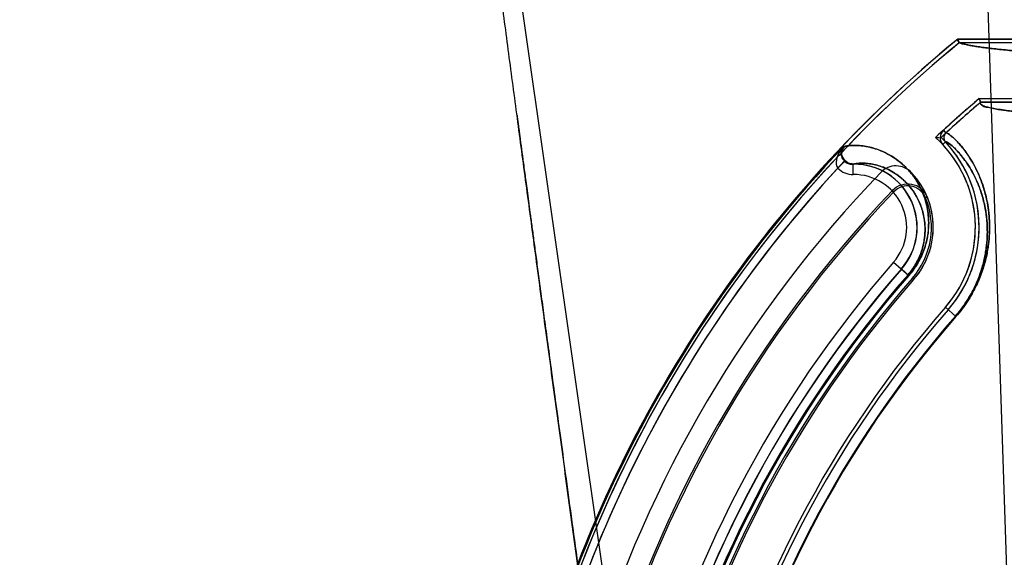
# Model space of a CAD drawing. Header units: millimetres. Extents: x 0 to 297, y 0 to 210.
# Tile 383 of 446: x 239.301 to 239.722, y 161.423 to 161.653. Entities that reach past the tile are written whole.
import ezdxf

# ---------------------------------------------------------------- set-up
doc = ezdxf.new("R2010")
doc.units = ezdxf.units.MM
doc.header["$LTSCALE"] = 16.335
doc.layers.get('0').update_dxf_attribs({"linetype": 'CONTINUOUS'})
for name, color, linetype in [('AXES_REF', 7, 'CONTINUOUS'), ('INTFCLR_1', 7, 'CONTINUOUS'), ('INTFCLR_144815', 7, 'CONTINUOUS'), ('INTFCLR_72935', 7, 'CONTINUOUS')]:
    doc.layers.add(name, color=color, linetype=linetype)

msp = doc.modelspace()

# ---------------------------------------------------------------- linework, layer by layer
at = {"color": 7, "linetype": 'Continuous'}
for radius in [8.7262453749, 8.7255, 8.6696226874]:
    msp.add_circle((241.415033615, 154.4105885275), radius, dxfattribs=at)
msp.add_arc((241.415033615, 154.4105885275), 8.64, 278.2771290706, 261.7228709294, dxfattribs=at)
at = {"layer": 'AXES_REF', "color": 9, "linetype": 'Continuous'}
msp.add_arc((241.415033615, 154.4105885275), 7.9600610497, 94.4118118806, 85.5881881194, dxfattribs=at)
at = {"layer": 'INTFCLR_1', "color": 6, "linetype": 'Continuous'}
for p, q in [((239.9312281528, 161.6446244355), (239.7016810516, 161.6446244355)), ((239.7022487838, 161.6430374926), (239.7016810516, 161.6446244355)), ((239.8924670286, 161.6430374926), (239.7022487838, 161.6430374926)), ((239.7108685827, 161.6191949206), (239.8924670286, 161.6191949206)), ((239.7108685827, 161.6191949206), (239.7114519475, 161.6176079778)), ((239.7114519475, 161.6176079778), (240.3821120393, 161.6176079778))]:
    msp.add_line(p, q, dxfattribs=at)
at = {"layer": 'INTFCLR_1', "color": 9, "linetype": 'Continuous'}
for p, q in [((239.6955279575, 161.6056393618), (239.696602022, 161.6044711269)), ((239.6952920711, 161.5995614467), (239.696453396, 161.600642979)), ((239.6520775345, 161.5961789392), (239.6520829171, 161.5962152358)), ((239.6529553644, 161.5987574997), (239.6532763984, 161.5987575)), ((239.653622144, 161.5926047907), (239.6504052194, 161.5894652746)), ((239.6570024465, 161.5867324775), (239.6569469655, 161.5912314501)), ((239.6742777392, 161.5492947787), (239.6808079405, 161.5435849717)), ((239.6963863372, 161.5299637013), (239.7009195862, 161.5259999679))]:
    msp.add_line(p, q, dxfattribs=at)
at = {"layer": 'INTFCLR_1', "color": 6, "linetype": 'Continuous'}
for centre, radius, start, end in [((240.0467819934, 161.2235885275), 0.5443949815, 129.3396669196, 162.9347323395), ((240.0467819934, 161.2235885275), 0.5428080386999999, 129.3995060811, 162.9347321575), ((240.0467819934, 161.2235885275), 0.5189819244, 130.3349249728, 132.5951472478), ((240.0467819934, 161.2235885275), 0.5173949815, 130.3994272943, 132.5951472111), ((239.6984294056, 161.6024832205), 0.004287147, 132.5924038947, 222.9624927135), ((239.6984294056, 161.6024832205), 0.0027002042, 132.5915889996, 222.9624867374), ((239.657280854, 161.5641563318), 0.0535328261, 318.8345507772, 42.96685853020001), ((239.657280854, 161.5641563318), 0.0519458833, 318.8345500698, 42.9669915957), ((240.0467819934, 161.2235885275), 0.5394259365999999, 137.2913519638, 169.1014109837), ((240.0467819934, 161.2235885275), 0.5248080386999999, 136.0726226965, 162.934732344), ((239.6752868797, 161.5814283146), 0.009000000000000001, 42.2957030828, 136.072621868), ((239.6984294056, 161.6024832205), 0.022287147, 222.2957028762, 222.9661258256), ((239.657280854, 161.5641563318), 0.0339458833, 318.8345509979, 42.96699183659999), ((240.0467819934, 161.2235885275), 0.4834490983, 138.8345507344, 166.0686236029), ((240.0467819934, 161.2235885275), 0.4654490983, 138.8345508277, 166.0686237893), ((240.0467819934, 161.2235885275), 0.4638621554, 138.8345507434, 166.0686235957)]:
    msp.add_arc(centre, radius, start, end, dxfattribs=at)
at = {"layer": 'INTFCLR_1', "color": 9, "linetype": 'Continuous'}
for centre, radius, start, end in [((240.0467819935, 161.2235885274), 0.5439220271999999, 136.3898582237, 175.7650415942), ((239.6565455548, 161.5956620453), 0.0045021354, 136.5633166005, 172.9129598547), ((239.6572808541, 161.5641563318), 0.0270771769, 318.8345507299, 90.70656214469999), ((239.656884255, 161.5957784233), 0.009046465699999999, 224.2570395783, 270.7486548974), ((239.657280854, 161.5641563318), 0.0225778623, 318.8345507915, 90.7064764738), ((240.0467819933, 161.2235885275), 0.4948171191, 138.8345507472, 166.0686236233), ((240.0467819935, 161.2235885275), 0.4903178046, 138.8345507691, 166.0686236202), ((240.0467819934, 161.2235885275), 0.4866235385, 138.8345507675, 166.0686236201), ((240.0467819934, 161.2235885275), 0.4861427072, 138.8345501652, 166.0686229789), ((240.0467819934, 161.2235885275), 0.4597294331, 138.8345507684, 166.0686236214), ((240.0467819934, 161.2235885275), 0.459427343, 138.8345501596, 166.0686229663)]:
    msp.add_arc(centre, radius, start, end, dxfattribs=at)
at = {"layer": 'INTFCLR_1', "color": 6, "linetype": 'Continuous'}
for points, knots in [([(239.7016810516, 161.6446244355), (239.7012768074, 161.6442930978), (239.7026168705, 161.6426299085), (239.7042296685, 161.6426217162), (239.7060817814, 161.6420941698), (239.7078827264, 161.6417802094), (239.7099853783, 161.641425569), (239.7123772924, 161.6410863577), (239.7150601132, 161.6407448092), (239.7180304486, 161.6404072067), (239.721286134, 161.6400720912), (239.7248242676, 161.6397403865), (239.7286418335, 161.6394122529), (239.732735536, 161.6390880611), (239.737101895, 161.6387680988), (239.7417370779, 161.638452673), (239.7466371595, 161.6381420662), (239.7517977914, 161.6378365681), (239.7572146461, 161.6375364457), (239.7628828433, 161.6372419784), (239.7687975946, 161.636953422), (239.7749535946, 161.6366710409), (239.7813456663, 161.6363950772), (239.787968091, 161.636125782), (239.7948152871, 161.6358633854), (239.8018811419, 161.6356081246), (239.8091596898, 161.6353602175), (239.8166444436, 161.6351198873), (239.8243290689, 161.634887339), (239.8322067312, 161.6346627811), (239.840270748, 161.6344464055), (239.8485139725, 161.6342384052), (239.8569293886, 161.6340389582), (239.865509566, 161.6338482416), (239.874247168, 161.6336664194), (239.8831345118, 161.6334936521), (239.8921639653, 161.6333300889), (239.9013276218, 161.6331758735), (239.9106175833, 161.6330311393), (239.9200257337, 161.6328960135), (239.9295439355, 161.632770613), (239.9359252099, 161.6326939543), (239.9391328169, 161.632657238)], [0, 0, 0, 0, 0.006565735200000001, 0.0159534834, 0.0224452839, 0.0301471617, 0.0390602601, 0.0491818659, 0.0605066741, 0.0730272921, 0.0867346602, 0.1016182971, 0.117666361, 0.1348657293, 0.1532023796, 0.1726615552, 0.1932254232, 0.214878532, 0.2376006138, 0.2613739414, 0.2861759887, 0.3119875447, 0.3387842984, 0.3665452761, 0.3952443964, 0.424859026, 0.4553614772, 0.4867274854, 0.5189278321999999, 0.5519367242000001, 0.5857235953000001, 0.6202611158, 0.6555176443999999, 0.6914642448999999, 0.728068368, 0.7652995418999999, 0.8031244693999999, 0.8415112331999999, 0.8804259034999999, 0.9198352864, 0.9597047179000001, 1, 1, 1, 1]), ([(239.7114519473, 161.6176079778), (239.7110475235, 161.6172637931), (239.712533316, 161.6156563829), (239.7146963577, 161.6155655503), (239.7182029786, 161.6146326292), (239.7227752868, 161.6140782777), (239.7284597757, 161.6133865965), (239.7352516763, 161.6127568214), (239.7431662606, 161.6121194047), (239.7522903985, 161.6114961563), (239.7624839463, 161.6108902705), (239.7737046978, 161.6103071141), (239.7859140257, 161.6097479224), (239.7990631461, 161.6092153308), (239.8131089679, 161.6087110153), (239.8279956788, 161.608237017), (239.8436697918, 161.6077950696), (239.8600628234, 161.6073870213), (239.8771230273, 161.6070140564), (239.8947942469, 161.6066774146), (239.913008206, 161.6063784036), (239.931688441, 161.6061182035), (239.950773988, 161.6058975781), (239.9702058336, 161.6057171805), (239.9899171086, 161.6055776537), (240.009832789, 161.6054795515), (240.0298724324, 161.6054232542), (240.0499522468, 161.6054089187), (240.0700013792, 161.6054364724), (240.0899536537, 161.6055056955), (240.1097494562, 161.6056163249), (240.1293201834, 161.6057679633), (240.1485970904, 161.6059600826), (240.167505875, 161.6061919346), (240.1859726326, 161.6064625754), (240.2039283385, 161.606770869), (240.2213169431, 161.6071157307), (240.2380717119, 161.6074957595), (240.2541347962, 161.6079095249), (240.2694497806, 161.608355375), (240.2839774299, 161.6088320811), (240.2976560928, 161.6093375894), (240.3104452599, 161.609870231), (240.3222935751, 161.6104276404), (240.3331647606, 161.611008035), (240.3430151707, 161.611608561), (240.351806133, 161.6122266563), (240.3593900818, 161.6128482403), (240.365661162, 161.6134595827), (240.3705413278, 161.6140220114), (240.3742302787, 161.6145529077), (240.376876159, 161.6149788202), (240.3789793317, 161.6154884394), (240.3805788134, 161.6157258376), (240.382692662, 161.6171138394), (240.3821120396, 161.6176079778)], [0, 0, 0, 0, 0.0023669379, 0.0057644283, 0.0109069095, 0.0178657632, 0.0265217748, 0.0363438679, 0.0482927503, 0.0619015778, 0.0771073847, 0.0938044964, 0.1119801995, 0.1315814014, 0.1524583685, 0.1746229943, 0.1979653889, 0.222345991, 0.2477097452, 0.2740212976, 0.3011213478, 0.3289007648, 0.3572876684, 0.3861918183, 0.4155127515, 0.4451435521, 0.4749576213, 0.5048303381, 0.5346398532, 0.5643172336, 0.5937587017, 0.6228716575, 0.651547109, 0.6796806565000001, 0.7071549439, 0.7338627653, 0.7597214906, 0.7846716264, 0.8085583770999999, 0.8313387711, 0.8529597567, 0.873343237, 0.8923464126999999, 0.9100106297, 0.9262096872, 0.9408681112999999, 0.9539956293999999, 0.9654859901, 0.9747863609, 0.9820659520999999, 0.9874089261, 0.9913225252, 0.9941844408, 0.9966018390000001, 1, 1, 1, 1])]:
    msp.add_open_spline(points, degree=3, knots=knots, dxfattribs=at)
at = {"layer": 'INTFCLR_1', "color": 9, "linetype": 'Continuous'}
for points, knots in [([(239.7009195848, 161.5259999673), (239.7018476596, 161.5270613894), (239.7036018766, 161.5292207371), (239.7055829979, 161.5320505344), (239.7070106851, 161.5343363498), (239.7082951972, 161.5365579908), (239.7096979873, 161.5392823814), (239.7111111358, 161.5425034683), (239.7126004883, 161.5465234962), (239.7136970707, 161.5504205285), (239.7144463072, 161.55414943), (239.7149595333, 161.5575037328), (239.7153033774, 161.5614179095), (239.715337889, 161.5658156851), (239.7151137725, 161.5692365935), (239.7148118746, 161.571796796), (239.7144550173, 161.5741557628), (239.7139036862, 161.5769229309), (239.7130918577, 161.5800273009), (239.7119129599, 161.5836913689), (239.7102757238, 161.587710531), (239.7081109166, 161.5918690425), (239.7059508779, 161.5952935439), (239.7033950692, 161.5987240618), (239.7010651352, 161.6013310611), (239.6987578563, 161.6033699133), (239.6977479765, 161.6041055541), (239.69677707, 161.6046321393), (239.6966020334, 161.6044711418)], [0, 0, 0, 0, 0.0481042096, 0.09482250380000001, 0.1177551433, 0.1400367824, 0.1823631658, 0.2222268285, 0.2599698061, 0.3285655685, 0.3600519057, 0.3896967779, 0.4443035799, 0.493939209, 0.5396062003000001, 0.561162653, 0.5818791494, 0.6209923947, 0.6573634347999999, 0.6912949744, 0.7522597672, 0.8051763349, 0.8510168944, 0.8903536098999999, 0.9506117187, 0.9717889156, 0.9918861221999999, 1, 1, 1, 1]), ([(239.7006921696, 161.526198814), (239.7015741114, 161.5272074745), (239.7032409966, 161.5292595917), (239.7051231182, 161.5319490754), (239.7064791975, 161.5341216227), (239.7076990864, 161.5362331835), (239.7090309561, 161.5388226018), (239.7103720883, 161.5418840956), (239.7117847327, 161.5457047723), (239.7128236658, 161.5494083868), (239.7135321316, 161.5529519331), (239.7140163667, 161.5561391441), (239.7143386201, 161.5598579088), (239.7143657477, 161.5640354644), (239.7141479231, 161.5672844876), (239.7138571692, 161.5697156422), (239.7135143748, 161.5719553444), (239.7129859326, 161.5745821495), (239.7122090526, 161.5775283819), (239.7110821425, 161.5810046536), (239.7095181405, 161.5848164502), (239.7074530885, 161.588757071), (239.7053888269, 161.5920021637), (239.7034151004, 161.5946370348), (239.7015966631, 161.5967379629), (239.6997272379, 161.5986236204), (239.6981255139, 161.5999538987), (239.6970086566, 161.6006335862), (239.6965451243, 161.6007282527), (239.6964534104, 161.6006429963)], [0, 0, 0, 0, 0.04811611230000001, 0.09484560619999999, 0.1177835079, 0.1400700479, 0.1824050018, 0.2222756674, 0.2600241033, 0.3286261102, 0.3601135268, 0.3897582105, 0.4443611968, 0.4939890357, 0.5396447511, 0.5611944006, 0.5819033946, 0.6209997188, 0.6573516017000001, 0.6912620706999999, 0.7521804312, 0.8050471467, 0.8508368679, 0.8901243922, 0.9232376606, 0.9503374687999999, 0.9860740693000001, 0.9955031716, 1, 1, 1, 1]), ([(239.6529553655, 161.5987575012), (239.6526542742, 161.598427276), (239.6515354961, 161.597090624), (239.6506302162, 161.5955603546), (239.6501724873, 161.5943469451)], [0, 0, 0, 0, 0.2562763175, 1, 1, 1, 1]), ([(239.6536221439, 161.5926047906), (239.6533669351, 161.5928658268), (239.6525263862, 161.5938856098), (239.6521018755, 161.5952285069), (239.6520747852, 161.5961801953)], [0, 0, 0, 0, 0.2771643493, 1, 1, 1, 1]), ([(239.6520778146, 161.5962175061), (239.6520817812, 161.5964507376), (239.6521622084, 161.5973524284), (239.6525364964, 161.5982327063), (239.6529553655, 161.5987575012)], [0, 0, 0, 0, 0.2578293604, 1, 1, 1, 1]), ([(239.6808079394, 161.5435849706), (239.6816413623, 161.544538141), (239.6828030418, 161.5460257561), (239.6841607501, 161.5480959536), (239.6853285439, 161.550100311), (239.6863036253, 161.5521041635), (239.6870952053, 161.5540788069), (239.6877367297, 161.555911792), (239.6883540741, 161.558105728), (239.6889991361, 161.561354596), (239.689339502, 161.5650842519), (239.6892128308, 161.5685922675), (239.6888962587, 161.5711444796), (239.688483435, 161.5734449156), (239.6877952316, 161.5761007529), (239.6864250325, 161.579867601), (239.6843145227, 161.5839410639), (239.6817330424, 161.5874262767), (239.6795472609, 161.5897776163), (239.6773989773, 161.59178713), (239.6737040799, 161.5946163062), (239.6683161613, 161.597375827), (239.6629585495, 161.5987690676), (239.6591701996, 161.5991602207), (239.6568007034, 161.5991881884), (239.654868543, 161.599041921), (239.6537400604, 161.5988594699), (239.6532764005, 161.5987575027)], [0, 0, 0, 0, 0.0477251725, 0.0709521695, 0.09328494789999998, 0.1351298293, 0.1547944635, 0.1734515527, 0.208310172, 0.2405958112, 0.2982055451, 0.3490133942, 0.3725859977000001, 0.3951002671, 0.4370744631, 0.4758081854, 0.5460141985, 0.6091319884, 0.6386373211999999, 0.6669361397, 0.7199275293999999, 0.8136036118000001, 0.8929111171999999, 0.9270460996, 0.9569799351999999, 0.9821055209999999, 1, 1, 1, 1]), ([(239.650172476, 161.5943469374), (239.6500147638, 161.5939165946), (239.6495430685, 161.5923582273), (239.649613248, 161.5903717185), (239.6504052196, 161.5894652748)], [0, 0, 0, 0, 0.2757683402, 1, 1, 1, 1]), ([(239.6569469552, 161.5912314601), (239.6566374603, 161.5912271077), (239.6554183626, 161.5913241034), (239.6542579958, 161.5919555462), (239.653622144, 161.5926047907)], [0, 0, 0, 0, 0.2540685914, 1, 1, 1, 1]), ([(239.6804459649, 161.543901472), (239.6811670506, 161.5447261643), (239.6821717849, 161.5460136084), (239.6833451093, 161.5478055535), (239.6843536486, 161.5495407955), (239.6857301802, 161.5523792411), (239.6867888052, 161.5556083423), (239.6875067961, 161.559280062), (239.6877901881, 161.5625050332), (239.6876683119, 161.5655360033), (239.6873847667, 161.5677394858), (239.6870186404, 161.5697240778), (239.6864125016, 161.5720133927), (239.6852116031, 161.5752560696), (239.6833693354, 161.5787559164), (239.681122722, 161.5817424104), (239.6792244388, 161.583751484), (239.6773619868, 161.585463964), (239.6741658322, 161.5878650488), (239.6695181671, 161.5901850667), (239.6649112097, 161.5913218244), (239.6616636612, 161.5916087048), (239.6593404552, 161.5915942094), (239.6577950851, 161.5914178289), (239.6569469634, 161.5912314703)], [0, 0, 0, 0, 0.0481693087, 0.0716117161, 0.09415067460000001, 0.13637824, 0.2101345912, 0.2426997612, 0.3007909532, 0.3520019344, 0.3757537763, 0.3984340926, 0.4407031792, 0.4796907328, 0.5503057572, 0.6137287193, 0.6433543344, 0.6717539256, 0.7248925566, 0.8186810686, 0.8979195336, 0.9319759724, 0.9618176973, 1, 1, 1, 1])]:
    msp.add_open_spline(points, degree=3, knots=knots, dxfattribs=at)
msp.add_open_spline([(239.6520747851, 161.596180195), (239.6519545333, 161.5956571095), (239.6516378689, 161.595065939), (239.6511379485, 161.5948705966)], degree=3, dxfattribs=at)
at = {"layer": 'INTFCLR_144815', "color": 9, "linetype": 'Continuous'}
for p, q in [((239.6419448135, 160.7740740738), (239.4787345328, 161.9152143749)), ((239.7273236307, 161.2775099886), (239.7061298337, 161.9152143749))]:
    msp.add_line(p, q, dxfattribs=at)
at = {"layer": 'INTFCLR_144815', "color": 7, "linetype": 'Continuous'}
for points, knots in [([(239.5543809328, 161.3096670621), (239.5526730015, 161.3220437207), (239.5493108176, 161.3464414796), (239.5443725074, 161.3823812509), (239.5396347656, 161.4169675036), (239.5350526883, 161.4505257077), (239.5305818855, 161.4833835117), (239.526201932, 161.5156985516), (239.5219809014, 161.5469744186), (239.5179660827, 161.5768616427), (239.5141383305, 161.6055020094), (239.510462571, 161.6331622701), (239.5069362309, 161.6598712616), (239.5036282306, 161.685112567), (239.5005935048, 161.7084605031), (239.4979018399, 161.7293574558), (239.4955207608, 161.7480229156), (239.4934543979, 161.7643877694), (239.4916324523, 161.7789755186), (239.4900317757, 161.7919388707), (239.4886191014, 161.8035209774), (239.4873902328, 161.8137273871), (239.4862969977, 161.8229268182), (239.4853251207, 161.8312203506), (239.484454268, 161.8387668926), (239.4837070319, 161.845343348), (239.4830338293, 161.8513629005), (239.4824237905, 161.8569135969), (239.4818760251, 161.8619942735), (239.481399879, 161.8664978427), (239.4809710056, 161.8706379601), (239.480583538, 161.8744638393), (239.4802404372, 161.8779358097), (239.479936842, 161.881086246), (239.4796656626, 161.8839781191), (239.4794232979, 161.8866425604), (239.4792062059, 161.8891062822), (239.4790132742, 161.8913743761), (239.4788419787, 161.8934703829), (239.4786985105, 161.895300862), (239.4785748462, 161.8969488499), (239.4784621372, 161.8985238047), (239.4783600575, 161.9000341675), (239.4782713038, 161.9014392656), (239.4781991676, 161.9026683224), (239.478125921, 161.9040203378), (239.4780527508, 161.9055505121), (239.4779862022, 161.9073180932), (239.4779472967, 161.90893803), (239.4779378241, 161.9104428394), (239.4779581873, 161.9117210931), (239.4780220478, 161.9130415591), (239.4781500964, 161.9140373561), (239.4783589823, 161.9152419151), (239.478734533, 161.9152143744)], [0, 0, 0, 0, 0.0613827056, 0.1209989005, 0.1782309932, 0.2328916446, 0.2873999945, 0.3411487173, 0.3931069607, 0.4424512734, 0.4893034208, 0.5350680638, 0.5795406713, 0.6216633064, 0.6601388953, 0.6952138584, 0.7251780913, 0.7525853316, 0.7762526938, 0.7974044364, 0.8167578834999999, 0.8335772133, 0.8479106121, 0.8622726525, 0.8746020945, 0.8852327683, 0.8947906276, 0.9043604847, 0.9126674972, 0.9198966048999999, 0.9266098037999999, 0.9331167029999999, 0.9387892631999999, 0.9437506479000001, 0.9486664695, 0.9530593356, 0.9568950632, 0.9608176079, 0.9642426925, 0.9672270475, 0.9698383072, 0.9723619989, 0.9749845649, 0.9772756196, 0.9792789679, 0.981033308, 0.9839277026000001, 0.9868057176, 0.9897212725, 0.9918956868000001, 0.9941773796, 0.9960744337, 0.9981499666, 1, 1, 1, 1]), ([(239.5132312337, 161.612275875), (239.5133212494, 161.6115997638), (239.5135074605, 161.6102017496), (239.5137636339, 161.6082791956), (239.5140200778, 161.606355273), (239.514255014, 161.6045932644), (239.5145044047, 161.6027234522), (239.5147656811, 161.6007651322), (239.5150633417, 161.5985349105), (239.5153877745, 161.5961050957), (239.5157416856, 161.5934556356), (239.5161378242, 161.5904914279), (239.5165722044, 161.5872428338), (239.5170513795, 161.5836612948), (239.5175830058, 161.5796901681), (239.5181778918, 161.5752497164), (239.5188461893, 161.5702652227), (239.519581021, 161.5647892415), (239.5204072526, 161.5586381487), (239.5213280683, 161.5517902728), (239.5223626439, 161.5441055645), (239.5235223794, 161.535503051), (239.5248169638, 161.5259133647), (239.5262621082, 161.5152232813), (239.5278895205, 161.5032034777), (239.5297136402, 161.4897533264), (239.5317424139, 161.4748208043), (239.5339927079, 161.4582876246), (239.5364956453, 161.4399312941), (239.5392975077, 161.4194228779), (239.5424392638, 161.3964744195), (239.5459889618, 161.3706026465), (239.5500120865, 161.3413501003), (239.5528652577, 161.3206469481), (239.5543809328, 161.3096670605)], [0, 0, 0, 0, 0.0067002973, 0.0138545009, 0.0190528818, 0.0257668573, 0.0313165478, 0.0375834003, 0.0451746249, 0.0534191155, 0.0616642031, 0.0714324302, 0.08279650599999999, 0.09386036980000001, 0.1069287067, 0.1221543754, 0.1378702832, 0.1563313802, 0.176429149, 0.1988374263, 0.2242060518, 0.2525999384, 0.2841075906, 0.3192636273, 0.3585678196, 0.4032599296, 0.4525990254, 0.5066031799, 0.5671689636, 0.6345886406, 0.7099364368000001, 0.7947030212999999, 0.8911176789, 1, 1, 1, 1])]:
    msp.add_open_spline(points, degree=3, knots=knots, dxfattribs=at)
at = {"layer": 'INTFCLR_72935', "color": 6, "linetype": 'Continuous'}
for p, q in [((239.7016810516, 161.6446244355), (239.9312281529, 161.6446244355)), ((239.7016810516, 161.6446244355), (239.7022487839, 161.6430374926)), ((239.9269321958, 161.6430374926), (239.7022487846, 161.6430374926)), ((239.7114519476, 161.6176079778), (239.7108685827, 161.6191949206)), ((239.7108685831, 161.6191949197), (239.9269321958, 161.6191949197)), ((240.3821120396, 161.6176079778), (239.7114519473, 161.6176079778)), ((239.6922334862, 161.6025840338), (239.6937774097, 161.6025856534)), ((239.6566287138, 161.5911563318), (239.657280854, 161.5911563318))]:
    msp.add_line(p, q, dxfattribs=at)
at = {"layer": 'INTFCLR_72935', "color": 9, "linetype": 'Continuous'}
for p, q in [((239.6529553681, 161.5987575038), (239.6532764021, 161.5987575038)), ((239.6565141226, 161.5911563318), (239.6566287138, 161.5911563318)), ((239.6738262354, 161.5799057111), (239.6743955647, 161.5793617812)), ((239.6886507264, 161.5771276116), (239.6879230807, 161.5768267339)), ((239.6776067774, 161.5463839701), (239.6808079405, 161.5435849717)), ((239.6828357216, 161.5418119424), (239.6822429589, 161.5423302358)), ((239.696386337, 161.5299637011), (239.7009195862, 161.5259999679))]:
    msp.add_line(p, q, dxfattribs=at)
at = {"layer": 'INTFCLR_72935', "color": 6, "linetype": 'Continuous'}
for centre, radius, start, end in [((240.0467819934, 161.2235885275), 0.5443949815, 129.3396668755, 163.0859256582), ((240.0467819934, 161.2235885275), 0.5428080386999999, 129.3995060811, 163.1406710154), ((240.0467819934, 161.2235885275), 0.5189819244, 130.3349249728, 133.0911961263), ((240.0467819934, 161.2235885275), 0.5173949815, 130.3994273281, 132.9037340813), ((239.657280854, 161.5641563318), 0.0519458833, 318.8345500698, 47.7113284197), ((239.657280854, 161.5641563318), 0.0535328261, 318.8345507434, 45.8691424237), ((240.0467819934, 161.2235885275), 0.5394259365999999, 136.8471002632, 169.5793628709), ((239.657280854, 161.5641563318), 0.027, 318.8345507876, 90.0000001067), ((240.0467819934, 161.2235885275), 0.5158080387, 136.3069930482, 164.1119135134), ((240.0467819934, 161.2235885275), 0.5150206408, 136.3069931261, 164.1414215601), ((239.6803336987, 161.5736885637), 0.009000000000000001, 22.4648507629, 136.3069891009), ((239.6803336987, 161.5736885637), 0.008212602, 22.4648411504, 136.3069936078), ((239.657280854, 161.5641563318), 0.0331584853, 318.8345509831, 22.4648411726), ((239.657280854, 161.5641563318), 0.0339458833, 318.8345497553, 22.4648437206), ((240.0467819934, 161.2235885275), 0.4903949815, 138.8345507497, 166.0686236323), ((240.0467819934, 161.2235885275), 0.4842364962, 138.8345507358, 166.0686236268), ((240.0467819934, 161.2235885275), 0.4834490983, 138.8345508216, 166.0686234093), ((240.0467819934, 161.2235885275), 0.4654490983, 138.8345508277, 166.0686237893), ((240.0467819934, 161.2235885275), 0.4638621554, 138.8345507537, 166.068623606)]:
    msp.add_arc(centre, radius, start, end, dxfattribs=at)
at = {"layer": 'INTFCLR_72935', "color": 9, "linetype": 'Continuous'}
for centre, radius, start, end in [((240.0467819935, 161.2235885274), 0.5439220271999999, 136.3898582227, 175.7650415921), ((240.0467819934, 161.2235885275), 0.4866235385, 138.8345507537, 166.068623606), ((240.0467819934, 161.2235885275), 0.4861427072, 138.834550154, 166.0686229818), ((240.0467819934, 161.2235885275), 0.4597294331, 138.8345507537, 166.068623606), ((240.0467819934, 161.2235885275), 0.459427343, 138.8345501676, 166.0686229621)]:
    msp.add_arc(centre, radius, start, end, dxfattribs=at)
at = {"layer": 'INTFCLR_72935', "color": 6, "linetype": 'Continuous'}
for points, knots in [([(239.9391328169, 161.632657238), (239.9359252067, 161.6326939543), (239.929543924, 161.6327706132), (239.9200257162, 161.6328960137), (239.910617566, 161.6330311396), (239.9013276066, 161.6331758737), (239.8921639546, 161.6333300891), (239.8831344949, 161.6334936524), (239.8742471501, 161.6336664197), (239.8655095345, 161.6338482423), (239.8569293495, 161.6340389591), (239.8485139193, 161.6342384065), (239.8402706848, 161.6344464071), (239.8322066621, 161.634662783), (239.824329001, 161.634887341), (239.8166443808, 161.6351198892), (239.8091596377, 161.6353602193), (239.8018810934, 161.6356081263), (239.7948152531, 161.6358633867), (239.787968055, 161.6361257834), (239.7813456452, 161.6363950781), (239.774953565, 161.6366710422), (239.7687975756, 161.6369534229), (239.7628828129, 161.63724198), (239.7572146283, 161.6375364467), (239.7517977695, 161.6378365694), (239.7466371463, 161.638142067), (239.7417370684, 161.6384526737), (239.7371018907, 161.6387680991), (239.7327355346, 161.6390880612), (239.7286418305, 161.6394122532), (239.7248242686, 161.6397403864), (239.7212861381, 161.6400720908), (239.7180304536, 161.6404072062), (239.71506012, 161.6407448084), (239.7123772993, 161.6410863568), (239.7099853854, 161.6414255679), (239.7078827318, 161.6417802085), (239.7060817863, 161.6420941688), (239.704229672, 161.6426217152), (239.7026168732, 161.6426299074), (239.701276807, 161.6442930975), (239.7016810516, 161.6446244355)], [0, 0, 0, 0, 0.0402953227, 0.0801648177, 0.1195741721, 0.1584888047, 0.1968756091, 0.2347004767, 0.2719317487, 0.3085358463, 0.3444825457, 0.3797390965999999, 0.4142766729, 0.4480635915, 0.4810724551, 0.513272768, 0.5446387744, 0.5751411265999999, 0.6047558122, 0.6334547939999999, 0.6612158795, 0.6880124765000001, 0.7138241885, 0.7386261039, 0.7623995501, 0.7851214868, 0.8067746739, 0.8273384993, 0.8467975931, 0.8651343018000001, 0.8823336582, 0.898381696, 0.91326532, 0.9269726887, 0.9394933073, 0.9508180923, 0.9609397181, 0.9698528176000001, 0.9775546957, 0.9840465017, 0.9934342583, 1, 1, 1, 1]), ([(240.3821120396, 161.6176079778), (240.3825164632, 161.6172637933), (240.3810306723, 161.6156563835), (240.3788676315, 161.6155655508), (240.375361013, 161.6146326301), (240.3707887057, 161.6140782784), (240.3651042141, 161.6133865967), (240.3583123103, 161.6127568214), (240.3503977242, 161.6121194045), (240.3412735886, 161.6114961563), (240.3310800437, 161.6108902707), (240.3198592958, 161.6103071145), (240.307649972, 161.6097479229), (240.2945008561, 161.6092153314), (240.2804550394, 161.608711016), (240.2655683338, 161.6082370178), (240.2498942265, 161.6077950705), (240.2335012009, 161.6073870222), (240.2164410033, 161.6070140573), (240.1987697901, 161.6066774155), (240.1805558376, 161.6063784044), (240.161875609, 161.6061182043), (240.1427900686, 161.6058975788), (240.1233582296, 161.6057171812), (240.1036469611, 161.6055776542), (240.0837312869, 161.6054795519), (240.0636916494, 161.6054232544), (240.0436118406, 161.6054089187), (240.0235627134, 161.6054364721), (240.0036104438, 161.605505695), (239.9838146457, 161.6056163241), (239.9642439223, 161.6057679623), (239.9449670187, 161.6059600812), (239.9260582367, 161.606191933), (239.9075914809, 161.6064625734), (239.889635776, 161.6067708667), (239.8722471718, 161.607115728), (239.8554924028, 161.6074957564), (239.8394293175, 161.6079095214), (239.8241143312, 161.6083553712), (239.8095866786, 161.6088320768), (239.7959080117, 161.6093375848), (239.78311884, 161.609870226), (239.7712705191, 161.610427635), (239.7603993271, 161.6110080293), (239.750548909, 161.6116085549), (239.7417579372, 161.61222665), (239.7341739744, 161.6128482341), (239.7279028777, 161.6134595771), (239.7230226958, 161.6140220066), (239.7193337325, 161.6145529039), (239.7166878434, 161.6149788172), (239.7145846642, 161.6154884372), (239.7129851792, 161.6157258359), (239.7108713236, 161.6171138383), (239.7114519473, 161.6176079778)], [0, 0, 0, 0, 0.0023669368, 0.005764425, 0.0109069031, 0.0178657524, 0.0265217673, 0.0363438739, 0.0482927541, 0.06190157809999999, 0.0771073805, 0.09380448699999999, 0.111980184, 0.1315813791, 0.1524583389, 0.1746229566, 0.1979653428, 0.2223459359, 0.2477096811, 0.2740212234, 0.3011212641, 0.3289006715, 0.3572875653, 0.3861917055, 0.4155126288, 0.4451434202, 0.4749574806, 0.5048301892, 0.5346396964, 0.5643170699, 0.5937585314, 0.6228714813, 0.6515469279, 0.6796804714, 0.7071547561, 0.7338625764, 0.7597213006, 0.7846714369, 0.8085581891, 0.8313385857, 0.8529595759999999, 0.8733430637, 0.892346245, 0.9100104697, 0.9262095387, 0.9408679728, 0.9539955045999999, 0.9654858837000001, 0.9747862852, 0.9820659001, 0.987408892, 0.9913225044, 0.9941844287, 0.9966018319, 1, 1, 1, 1]), ([(239.6966020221, 161.604471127), (239.6962149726, 161.60411527), (239.6954578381, 161.6028656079), (239.6958743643, 161.6012646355), (239.696453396, 161.600642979)], [0, 0, 0, 0, 0.3822925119, 1, 1, 1, 1]), ([(239.6532539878, 161.5925276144), (239.6528820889, 161.5929111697), (239.6522971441, 161.593763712), (239.6518534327, 161.5952665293), (239.6519025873, 161.5970276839), (239.6524820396, 161.5982154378), (239.6529553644, 161.5987574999)], [0, 0, 0, 0, 0.2358339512, 0.4463450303, 0.6823338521, 1, 1, 1, 1]), ([(239.6532539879, 161.5925276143), (239.653718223, 161.5920488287), (239.654761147, 161.5913683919), (239.6559659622, 161.5911563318), (239.6564960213, 161.5911563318)], [0, 0, 0, 0, 0.5571602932, 1, 1, 1, 1])]:
    msp.add_open_spline(points, degree=3, knots=knots, dxfattribs=at)
at = {"layer": 'INTFCLR_72935', "color": 9, "linetype": 'Continuous'}
for points, knots in [([(239.696602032, 161.6044711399), (239.6966958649, 161.604557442), (239.6971725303, 161.6044443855), (239.6983144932, 161.6037350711), (239.6999748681, 161.6023373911), (239.7019210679, 161.600360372), (239.7034386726, 161.5985967), (239.7047464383, 161.5969127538), (239.7062115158, 161.5948757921), (239.708085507, 161.5919145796), (239.7102483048, 161.5877677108), (239.7122812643, 161.5827969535), (239.7136747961, 161.5780319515), (239.7144256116, 161.574318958), (239.7147887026, 161.5719671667), (239.715098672, 161.5694054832), (239.7153332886, 161.5659784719), (239.7153108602, 161.5615709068), (239.7149763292, 161.5576471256), (239.7144702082, 161.554284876), (239.7137298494, 161.5505551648), (239.7126442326, 161.546661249), (239.711369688, 161.5431936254), (239.710488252, 161.541083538), (239.7094824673, 161.5388681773), (239.7083393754, 161.5366389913), (239.7070516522, 161.5344044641), (239.7056172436, 161.532101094), (239.7036227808, 161.5292470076), (239.7018538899, 161.5270685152), (239.7009195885, 161.5259999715)], [0, 0, 0, 0, 0.0043487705, 0.0136035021, 0.0487893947, 0.0757234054, 0.1088980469, 0.1278951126, 0.1484732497, 0.1944609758, 0.2473045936, 0.3078098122, 0.3773734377, 0.416283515, 0.4369588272, 0.4585338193, 0.5042910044, 0.5540278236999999, 0.6087469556, 0.6384522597, 0.6699767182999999, 0.7384181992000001, 0.7760529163, 0.7959432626, 0.8164122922, 0.8590365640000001, 0.8813289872, 0.9043739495, 0.9515816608, 1, 1, 1, 1]), ([(239.6964534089, 161.6006429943), (239.6965441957, 161.6007273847), (239.6970012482, 161.6006361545), (239.698104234, 161.5999692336), (239.6996877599, 161.5986586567), (239.7015472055, 161.5967915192), (239.7029947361, 161.595125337), (239.7042423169, 161.5935327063), (239.7056399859, 161.5916051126), (239.7074279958, 161.5888007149), (239.7094922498, 161.5848704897), (239.7114339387, 161.5801562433), (239.7127666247, 161.5756347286), (239.7134861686, 161.5721102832), (239.7138348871, 161.5698773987), (239.714139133, 161.5673976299), (239.7142709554, 161.5654774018), (239.7143132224, 161.5641563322)], [0, 0, 0, 0, 0.008799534, 0.0271532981, 0.0967050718, 0.1498886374, 0.2153936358, 0.2529067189, 0.2935443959, 0.3843708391, 0.4887552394, 0.6082954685, 0.7457579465, 0.8226577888, 0.8635222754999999, 0.9061669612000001, 1, 1, 1, 1]), ([(239.6532763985, 161.5987574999), (239.6529360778, 161.5983983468), (239.6523548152, 161.5975362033), (239.6519745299, 161.5960507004), (239.6521177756, 161.5943373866), (239.652920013, 161.592784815), (239.654453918, 161.5915071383), (239.6557631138, 161.5911563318), (239.6565322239, 161.5911563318)], [0, 0, 0, 0, 0.1426617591, 0.2935043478, 0.4332594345, 0.6305446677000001, 0.7782404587, 1, 1, 1, 1]), ([(239.6532763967, 161.5987575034), (239.6537385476, 161.5988591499), (239.654869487, 161.5990421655), (239.6568088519, 161.5991887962), (239.6591912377, 161.5991593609), (239.6629925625, 161.5987631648), (239.6683535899, 161.5973615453), (239.6737337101, 161.5945967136), (239.6780362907, 161.5912967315), (239.6806908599, 161.5886270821), (239.6827038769, 161.5861164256), (239.6841725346, 161.5839682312), (239.68553801, 161.5815817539), (239.6867694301, 161.578934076), (239.6878270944, 161.5759982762), (239.6886603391, 161.5727379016), (239.6890977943, 161.5697822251), (239.6892624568, 161.5672199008), (239.6892753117, 161.5643346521), (239.6889852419, 161.561255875), (239.6883315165, 161.5580135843), (239.6877110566, 161.555830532), (239.6870683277, 161.5540077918), (239.6862759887, 161.5520432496), (239.6853009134, 161.5500486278), (239.6841358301, 161.5480561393), (239.6827858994, 161.5460033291), (239.6816341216, 161.5445298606), (239.6808079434, 161.5435849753)], [0, 0, 0, 0, 0.0178349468, 0.0431117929, 0.0732183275, 0.1075070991, 0.1869804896, 0.2805218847, 0.3332816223, 0.3908929, 0.4218978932, 0.4544796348, 0.4888684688, 0.5254131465, 0.5643984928, 0.6063135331, 0.6520466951, 0.6767757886, 0.7030384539, 0.7607418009, 0.7929070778, 0.8276119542, 0.8461735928, 0.8657329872, 0.9074300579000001, 0.9296982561, 0.9526933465, 1, 1, 1, 1]), ([(239.6566287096, 161.5911563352), (239.6570233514, 161.5912564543), (239.6579882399, 161.5914384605), (239.6596453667, 161.5915980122), (239.6616820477, 161.5916078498), (239.6649401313, 161.5913174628), (239.6695505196, 161.5901730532), (239.6741914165, 161.5878484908), (239.6779143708, 161.5850469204), (239.6802172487, 161.5827691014), (239.681966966, 161.5806208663), (239.6832457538, 161.5787791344), (239.6844367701, 161.5767298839), (239.6855131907, 161.5744530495), (239.6864404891, 161.5719251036), (239.6871746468, 161.5691142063), (239.687575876, 161.5664879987), (239.687685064, 161.5647991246), (239.6877051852, 161.5641562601)], [0, 0, 0, 0, 0.0262416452, 0.0631671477, 0.107165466, 0.157315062, 0.273717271, 0.4110082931, 0.4885656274, 0.5733420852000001, 0.6190016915, 0.6670074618, 0.7177009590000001, 0.7715988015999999, 0.829123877, 0.8910008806, 0.9585451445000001, 1, 1, 1, 1]), ([(239.6877051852, 161.5641562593), (239.6877216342, 161.5636307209), (239.6877301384, 161.5617809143), (239.6874951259, 161.5591948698), (239.6869378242, 161.5563899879), (239.6862840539, 161.5540686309), (239.6853574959, 161.551605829), (239.6843297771, 161.5494959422), (239.6833235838, 161.5477711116), (239.6821569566, 161.545994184), (239.681160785, 161.5447189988), (239.6804459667, 161.543901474)], [0, 0, 0, 0, 0.07163397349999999, 0.2519315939, 0.3524637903, 0.4609529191, 0.5801110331, 0.7104970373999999, 0.7801352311, 0.8520495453, 1, 1, 1, 1]), ([(239.7143132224, 161.5641563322), (239.7143559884, 161.5628196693), (239.7143415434, 161.5599555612), (239.7140321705, 161.5562754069), (239.7135547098, 161.5530806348), (239.7128546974, 161.5495363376), (239.7118261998, 161.5458356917), (239.7106173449, 161.5425400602), (239.7097809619, 161.5405345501), (239.708826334, 161.5384289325), (239.7077410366, 161.5363101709), (239.7065181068, 161.534186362), (239.7051556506, 161.5319971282), (239.703260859, 161.529284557), (239.7015800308, 161.5272142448), (239.7006921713, 161.526198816)], [0, 0, 0, 0, 0.09719199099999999, 0.207940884, 0.2680668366, 0.3318775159, 0.4704222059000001, 0.5466094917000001, 0.5868762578, 0.6283151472, 0.7146082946, 0.7597402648, 0.8063962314, 0.9019721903, 1, 1, 1, 1])]:
    msp.add_open_spline(points, degree=3, knots=knots, dxfattribs=at)

doc.saveas('drawing.dxf')
